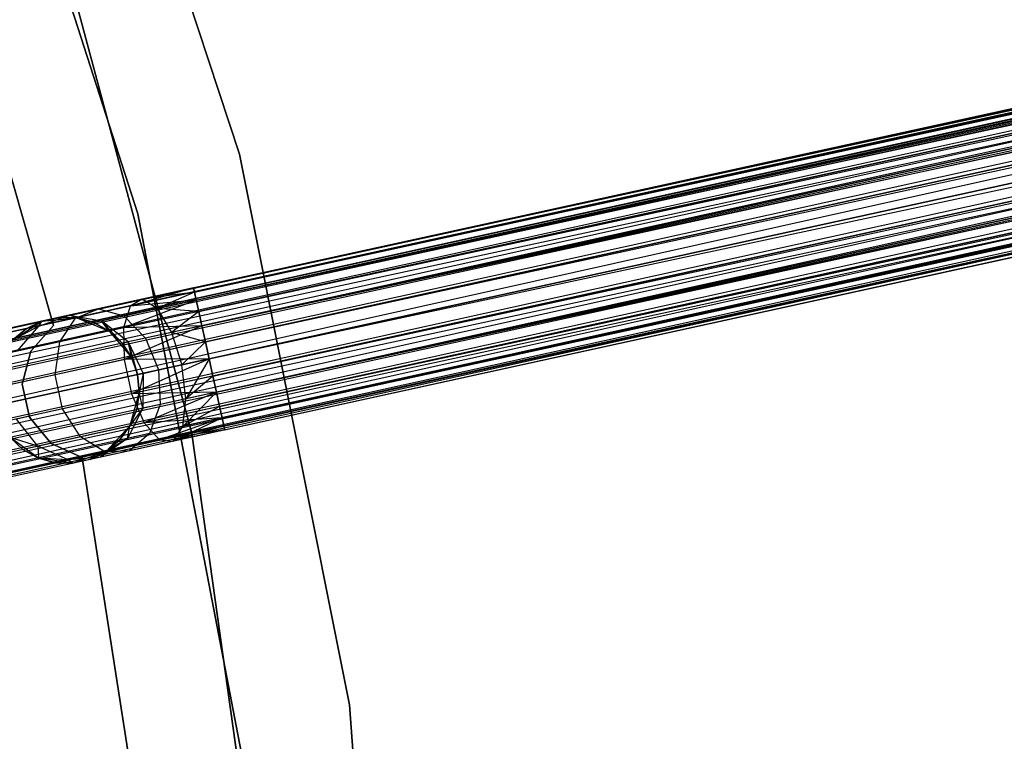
# Model space of a CAD drawing. Extents: x -189 to 189, y -189 to 189.
# Tile 281 of 338: x 58 to 72, y 8 to 18. Entities that reach past the tile are written whole.
import ezdxf

# ---------------------------------------------------------------- set-up
doc = ezdxf.new("R2010")
doc.units = 0
doc.header["$LTSCALE"] = 25.4
doc.layers.get('0').update_dxf_attribs({"linetype": 'CONTINUOUS'})

# ---------------------------------------------------------------- blocks, each defined once
blk = doc.blocks.new('NL2500012474_STL')
at = {"color": 0}
for p, q in [((355.683, 37.023, 177.379), (233.341, 10.229, 177.621)), ((355.683, 37.023, 177.379), (233.341, 10.229, 177.379)), ((355.683, 37.023, 177.379), (233.341, 10.229, 177.621)), ((355.683, 37.023, 177.379), (233.341, 10.229, 177.379)), ((233.353, 10.173, 177.145), (355.683, 37.023, 177.379)), ((233.353, 10.173, 177.145), (355.683, 37.023, 177.379)), ((233.377, 10.064, 176.932), (355.683, 37.023, 177.379)), ((233.377, 10.064, 176.932), (355.683, 37.023, 177.379)), ((355.696, 36.966, 177.855), (233.341, 10.229, 177.621)), ((355.696, 36.966, 177.855), (233.341, 10.229, 177.621)), ((355.696, 36.966, 177.855), (233.353, 10.173, 177.855)), ((355.696, 36.966, 177.855), (233.353, 10.173, 177.855)), ((355.696, 36.966, 177.855), (233.377, 10.064, 178.068)), ((355.696, 36.966, 177.855), (233.377, 10.064, 178.068)), ((233.377, 10.064, 176.932), (355.72, 36.857, 176.932)), ((233.377, 10.064, 176.932), (355.72, 36.857, 176.932)), ((233.412, 9.907, 176.751), (355.72, 36.857, 176.932)), ((233.412, 9.907, 176.751), (355.72, 36.857, 176.932)), ((233.454, 9.714, 176.615), (355.72, 36.857, 176.932)), ((233.454, 9.714, 176.615), (355.72, 36.857, 176.932)), ((355.754, 36.701, 178.249), (233.377, 10.064, 178.068)), ((355.754, 36.701, 178.249), (233.377, 10.064, 178.068)), ((355.754, 36.701, 178.249), (233.412, 9.907, 178.249)), ((355.754, 36.701, 178.249), (233.412, 9.907, 178.249)), ((355.796, 36.507, 176.615), (233.454, 9.714, 176.615)), ((355.796, 36.507, 176.615), (233.454, 9.714, 176.615)), ((233.502, 9.493, 176.529), (355.796, 36.507, 176.615)), ((233.502, 9.493, 176.529), (355.796, 36.507, 176.615)), ((233.553, 9.26, 176.5), (355.796, 36.507, 176.615)), ((233.553, 9.26, 176.5), (355.796, 36.507, 176.615)), ((355.844, 36.287, 178.471), (233.412, 9.907, 178.249)), ((355.844, 36.287, 178.471), (233.412, 9.907, 178.249)), ((355.844, 36.287, 178.471), (233.454, 9.714, 178.385)), ((355.844, 36.287, 178.471), (233.454, 9.714, 178.385)), ((355.844, 36.287, 178.471), (233.502, 9.493, 178.471)), ((355.844, 36.287, 178.471), (233.502, 9.493, 178.471)), ((355.896, 36.053, 178.5), (233.553, 9.26, 178.5)), ((355.896, 36.053, 178.5), (233.553, 9.26, 178.5)), ((233.553, 9.26, 176.5), (355.896, 36.053, 176.5)), ((233.553, 9.26, 176.5), (355.896, 36.053, 176.5)), ((233.605, 9.026, 176.529), (355.896, 36.053, 176.5)), ((233.605, 9.026, 176.529), (355.896, 36.053, 176.5)), ((233.653, 8.806, 176.615), (355.896, 36.053, 176.5)), ((233.653, 8.806, 176.615), (355.896, 36.053, 176.5)), ((355.947, 35.819, 178.471), (233.605, 9.026, 178.471)), ((355.947, 35.819, 178.471), (233.605, 9.026, 178.471)), ((355.995, 35.599, 176.615), (233.653, 8.806, 176.615)), ((355.995, 35.599, 176.615), (233.653, 8.806, 176.615)), ((355.995, 35.599, 176.615), (233.695, 8.612, 176.751)), ((355.995, 35.599, 176.615), (233.695, 8.612, 176.751)), ((355.995, 35.599, 176.615), (233.73, 8.456, 176.932)), ((355.995, 35.599, 176.615), (233.73, 8.456, 176.932)), ((356.037, 35.405, 178.249), (233.605, 9.026, 178.471)), ((356.037, 35.405, 178.249), (233.605, 9.026, 178.471)), ((356.037, 35.405, 178.249), (233.653, 8.806, 178.385)), ((356.037, 35.405, 178.249), (233.653, 8.806, 178.385)), ((356.037, 35.405, 178.249), (233.695, 8.612, 178.249)), ((356.037, 35.405, 178.249), (233.695, 8.612, 178.249)), ((252.097, 14.337, 27.379), (348.169, 35.377, 27.621)), ((252.097, 14.337, 27.379), (348.169, 35.377, 27.621)), ((252.097, 14.337, 27.621), (348.169, 35.377, 27.621)), ((252.097, 14.337, 27.621), (348.169, 35.377, 27.621)), ((252.109, 14.28, 27.145), (348.169, 35.377, 27.621)), ((252.109, 14.28, 27.145), (348.169, 35.377, 27.621)), ((356.072, 35.249, 176.932), (233.73, 8.456, 176.932)), ((356.072, 35.249, 176.932), (233.73, 8.456, 176.932)), ((356.072, 35.249, 176.932), (233.754, 8.346, 177.145)), ((356.072, 35.249, 176.932), (233.754, 8.346, 177.145)), ((356.072, 35.249, 176.932), (233.766, 8.29, 177.379)), ((356.072, 35.249, 176.932), (233.766, 8.29, 177.379)), ((252.109, 14.28, 27.145), (348.182, 35.321, 27.145)), ((252.109, 14.28, 27.145), (348.182, 35.321, 27.145)), ((252.133, 14.171, 26.932), (348.182, 35.321, 27.145)), ((252.133, 14.171, 26.932), (348.182, 35.321, 27.145)), ((356.096, 35.14, 177.855), (233.695, 8.612, 178.249)), ((356.096, 35.14, 177.855), (233.695, 8.612, 178.249)), ((356.096, 35.14, 177.855), (233.73, 8.456, 178.068)), ((356.096, 35.14, 177.855), (233.73, 8.456, 178.068)), ((356.096, 35.14, 177.855), (233.754, 8.346, 177.855)), ((356.096, 35.14, 177.855), (233.754, 8.346, 177.855)), ((252.097, 14.337, 27.621), (348.206, 35.211, 28.068)), ((252.097, 14.337, 27.621), (348.206, 35.211, 28.068)), ((252.109, 14.28, 27.855), (348.206, 35.211, 28.068)), ((252.109, 14.28, 27.855), (348.206, 35.211, 28.068)), ((252.133, 14.171, 28.068), (348.206, 35.211, 28.068)), ((252.133, 14.171, 28.068), (348.206, 35.211, 28.068)), ((356.108, 35.083, 177.379), (233.754, 8.346, 177.855)), ((356.108, 35.083, 177.379), (233.754, 8.346, 177.855)), ((356.108, 35.083, 177.379), (233.766, 8.29, 177.379)), ((356.108, 35.083, 177.379), (233.766, 8.29, 177.621)), ((356.108, 35.083, 177.379), (233.766, 8.29, 177.379)), ((356.108, 35.083, 177.379), (233.766, 8.29, 177.621)), ((252.133, 14.171, 26.932), (348.24, 35.055, 26.751)), ((252.133, 14.171, 26.932), (348.24, 35.055, 26.751)), ((252.167, 14.015, 26.751), (348.24, 35.055, 26.751)), ((252.167, 14.015, 26.751), (348.24, 35.055, 26.751)), ((252.21, 13.821, 26.615), (348.24, 35.055, 26.751)), ((252.21, 13.821, 26.615), (348.24, 35.055, 26.751)), ((252.133, 14.171, 28.068), (348.282, 34.861, 28.385)), ((252.133, 14.171, 28.068), (348.282, 34.861, 28.385)), ((252.167, 14.015, 28.249), (348.282, 34.861, 28.385)), ((252.167, 14.015, 28.249), (348.282, 34.861, 28.385)), ((252.21, 13.821, 28.385), (348.282, 34.861, 28.385)), ((252.21, 13.821, 28.385), (348.282, 34.861, 28.385)), ((252.21, 13.821, 26.615), (348.331, 34.641, 26.529)), ((252.21, 13.821, 26.615), (348.331, 34.641, 26.529)), ((252.258, 13.601, 26.529), (348.331, 34.641, 26.529)), ((252.258, 13.601, 26.529), (348.331, 34.641, 26.529)), ((252.21, 13.821, 28.385), (348.382, 34.407, 28.5)), ((252.21, 13.821, 28.385), (348.382, 34.407, 28.5)), ((252.258, 13.601, 28.471), (348.382, 34.407, 28.5)), ((252.258, 13.601, 28.471), (348.382, 34.407, 28.5)), ((348.382, 34.407, 28.5), (252.309, 13.367, 28.5)), ((252.309, 13.367, 26.5), (348.382, 34.407, 26.5)), ((252.309, 13.367, 26.5), (348.382, 34.407, 26.5)), ((348.382, 34.407, 28.5), (252.309, 13.367, 28.5)), ((252.36, 13.133, 26.529), (348.433, 34.174, 26.529)), ((252.36, 13.133, 26.529), (348.433, 34.174, 26.529)), ((252.408, 12.913, 26.615), (348.433, 34.174, 26.529)), ((252.408, 12.913, 26.615), (348.433, 34.174, 26.529)), ((252.309, 13.367, 28.5), (348.481, 33.953, 28.385)), ((252.309, 13.367, 28.5), (348.481, 33.953, 28.385)), ((252.36, 13.133, 28.471), (348.481, 33.953, 28.385)), ((252.36, 13.133, 28.471), (348.481, 33.953, 28.385)), ((252.408, 12.913, 28.385), (348.481, 33.953, 28.385)), ((252.408, 12.913, 28.385), (348.481, 33.953, 28.385)), ((252.408, 12.913, 26.615), (348.524, 33.76, 26.751)), ((252.408, 12.913, 26.615), (348.524, 33.76, 26.751)), ((252.451, 12.719, 26.751), (348.524, 33.76, 26.751)), ((252.451, 12.719, 26.751), (348.524, 33.76, 26.751)), ((252.485, 12.563, 26.932), (348.524, 33.76, 26.751)), ((252.485, 12.563, 26.932), (348.524, 33.76, 26.751)), ((252.408, 12.913, 28.385), (348.558, 33.603, 28.068)), ((252.408, 12.913, 28.385), (348.558, 33.603, 28.068)), ((252.451, 12.719, 28.249), (348.558, 33.603, 28.068)), ((252.451, 12.719, 28.249), (348.558, 33.603, 28.068)), ((252.485, 12.563, 28.068), (348.558, 33.603, 28.068)), ((252.485, 12.563, 28.068), (348.558, 33.603, 28.068)), ((252.485, 12.563, 26.932), (348.582, 33.494, 27.145)), ((252.485, 12.563, 26.932), (348.582, 33.494, 27.145)), ((252.509, 12.454, 27.145), (348.582, 33.494, 27.145)), ((252.509, 12.454, 27.145), (348.582, 33.494, 27.145)), ((252.521, 12.397, 27.621), (348.582, 33.494, 27.145)), ((252.521, 12.397, 27.621), (348.582, 33.494, 27.145)), ((252.521, 12.397, 27.379), (348.582, 33.494, 27.145)), ((252.521, 12.397, 27.379), (348.582, 33.494, 27.145)), ((252.485, 12.563, 28.068), (348.594, 33.438, 27.621)), ((252.485, 12.563, 28.068), (348.594, 33.438, 27.621)), ((252.509, 12.454, 27.855), (348.594, 33.438, 27.621)), ((252.509, 12.454, 27.855), (348.594, 33.438, 27.621)), ((252.521, 12.397, 27.621), (348.594, 33.438, 27.621)), ((252.521, 12.397, 27.621), (348.594, 33.438, 27.621)), ((252.724, 16.162, 26.5), (250.328, 23.446, 26.5)), ((250.328, 23.446, 17), (252.724, 16.162, 17)), ((252.724, 16.162, 26.5), (250.328, 23.446, 26.5)), ((250.328, 23.446, 17), (252.724, 16.162, 17)), ((249.046, 22.47, 20), (251.334, 15.347, 20)), ((251.334, 15.347, 19), (249.046, 22.47, 19)), ((249.046, 22.47, 20), (251.334, 15.347, 20)), ((251.334, 15.347, 19), (249.046, 22.47, 19)), ((250.095, 19.72, 26.5), (252.074, 12.347, 26.5)), ((252.074, 12.347, 17), (250.095, 19.72, 17)), ((252.074, 12.347, 17), (250.095, 19.72, 17)), ((250.095, 19.72, 26.5), (252.074, 12.347, 26.5)), ((248.647, 19.214, 22), (250.181, 13.823, 22)), ((250.181, 13.823, 20), (248.647, 19.214, 20)), ((250.181, 13.823, 20), (248.647, 19.214, 20)), ((248.647, 19.214, 22), (250.181, 13.823, 22)), ((254.225, 8.642, 26.5), (252.724, 16.162, 26.5)), ((252.724, 16.162, 17), (254.225, 8.642, 17)), ((252.724, 16.162, 26.5), (252.724, 16.162, 17)), ((254.225, 8.642, 26.5), (252.724, 16.162, 26.5)), ((252.724, 16.162, 17), (254.225, 8.642, 17)), ((252.724, 16.162, 26.5), (252.724, 16.162, 17)), ((251.334, 15.347, 20), (251.334, 15.347, 19)), ((251.334, 15.347, 20), (252.747, 8.001, 20)), ((252.747, 8.001, 19), (251.334, 15.347, 19)), ((251.334, 15.347, 20), (251.334, 15.347, 19)), ((251.334, 15.347, 20), (252.747, 8.001, 20)), ((252.747, 8.001, 19), (251.334, 15.347, 19)), ((252.097, 14.337, 27.621), (251.229, 14.088, 27.675)), ((252.097, 14.337, 27.621), (251.229, 14.088, 27.675)), ((252.109, 14.28, 27.855), (251.229, 14.088, 27.675)), ((252.109, 14.28, 27.855), (251.229, 14.088, 27.675)), ((252.097, 14.337, 27.379), (251.394, 14.183, 27.236)), ((252.097, 14.337, 27.621), (251.394, 14.183, 27.236)), ((252.097, 14.337, 27.621), (251.394, 14.183, 27.236)), ((252.097, 14.337, 27.379), (251.394, 14.183, 27.236)), ((252.109, 14.28, 27.145), (251.394, 14.183, 27.236)), ((252.109, 14.28, 27.145), (251.394, 14.183, 27.236)), ((252.109, 14.28, 27.145), (251.598, 14.054, 26.823)), ((252.109, 14.28, 27.145), (251.598, 14.054, 26.823)), ((252.109, 14.28, 27.145), (252.097, 14.337, 27.379)), ((252.097, 14.337, 27.621), (252.109, 14.28, 27.855)), ((252.097, 14.337, 27.621), (252.109, 14.28, 27.855)), ((252.109, 14.28, 27.145), (252.097, 14.337, 27.379)), ((252.133, 14.171, 26.932), (252.109, 14.28, 27.145)), ((252.109, 14.28, 27.855), (252.133, 14.171, 28.068)), ((252.109, 14.28, 27.855), (252.133, 14.171, 28.068)), ((252.133, 14.171, 26.932), (252.109, 14.28, 27.145)), ((251.394, 14.183, 27.236), (250.798, 14.053, 26.829)), ((251.394, 14.183, 27.236), (250.798, 14.053, 26.829)), ((252.133, 14.171, 28.068), (251.14, 13.79, 28.039)), ((252.133, 14.171, 28.068), (251.14, 13.79, 28.039)), ((251.394, 14.183, 27.236), (251.229, 14.088, 27.675)), ((251.394, 14.183, 27.236), (251.229, 14.088, 27.675)), ((252.133, 14.171, 28.068), (251.229, 14.088, 27.675)), ((252.133, 14.171, 28.068), (251.229, 14.088, 27.675)), ((251.598, 14.054, 26.823), (251.394, 14.183, 27.236)), ((251.598, 14.054, 26.823), (251.394, 14.183, 27.236)), ((252.133, 14.171, 26.932), (251.598, 14.054, 26.823)), ((252.133, 14.171, 26.932), (251.598, 14.054, 26.823)), ((252.167, 14.015, 26.751), (252.133, 14.171, 26.932)), ((252.133, 14.171, 28.068), (252.167, 14.015, 28.249)), ((252.133, 14.171, 28.068), (252.167, 14.015, 28.249)), ((252.167, 14.015, 26.751), (252.133, 14.171, 26.932)), ((250.798, 14.053, 26.829), (250.4, 13.965, 26.219)), ((250.798, 14.053, 26.829), (250.4, 13.965, 26.219)), ((251.229, 14.088, 27.675), (250.483, 13.924, 27.165)), ((251.229, 14.088, 27.675), (250.483, 13.924, 27.165)), ((250.483, 13.924, 27.165), (250.798, 14.053, 26.829)), ((250.483, 13.924, 27.165), (250.798, 14.053, 26.829)), ((250.798, 14.053, 26.829), (251.144, 13.954, 26.513)), ((250.798, 14.053, 26.829), (251.144, 13.954, 26.513)), ((251.229, 14.088, 27.675), (251.14, 13.79, 28.039)), ((251.229, 14.088, 27.675), (251.14, 13.79, 28.039)), ((252.167, 14.015, 28.249), (251.14, 13.79, 28.039)), ((252.167, 14.015, 28.249), (251.14, 13.79, 28.039)), ((251.598, 14.054, 26.823), (251.144, 13.954, 26.513)), ((251.598, 14.054, 26.823), (251.144, 13.954, 26.513)), ((251.598, 14.054, 26.823), (251.793, 13.73, 26.53)), ((252.167, 14.015, 26.751), (251.598, 14.054, 26.823)), ((252.167, 14.015, 26.751), (251.598, 14.054, 26.823)), ((251.598, 14.054, 26.823), (251.793, 13.73, 26.53)), ((252.167, 14.015, 26.751), (251.793, 13.73, 26.53)), ((252.167, 14.015, 26.751), (251.793, 13.73, 26.53)), ((252.21, 13.821, 26.615), (252.167, 14.015, 26.751)), ((252.167, 14.015, 28.249), (252.21, 13.821, 28.385)), ((252.167, 14.015, 28.249), (252.21, 13.821, 28.385)), ((252.21, 13.821, 26.615), (252.167, 14.015, 26.751)), ((249.624, 13.622, 20), (250.025, 13.883, 20)), ((249.624, 13.622, 20), (250.025, 13.883, 20)), ((250.025, 13.883, 25.5), (249.809, 13.777, 25.5)), ((249.809, 13.777, 25.5), (250.025, 13.883, 20)), ((249.809, 13.777, 25.5), (250.025, 13.883, 20)), ((250.025, 13.883, 25.5), (249.809, 13.777, 25.5)), ((249.984, 13.815, 26.401), (250.4, 13.965, 26.219)), ((249.984, 13.815, 26.401), (250.4, 13.965, 26.219)), ((250.483, 13.924, 27.165), (249.984, 13.815, 26.401)), ((250.483, 13.924, 27.165), (249.984, 13.815, 26.401)), ((249.984, 13.815, 26.401), (250.025, 13.883, 25.5)), ((249.984, 13.815, 26.401), (250.025, 13.883, 25.5)), ((250.4, 13.965, 26.219), (250.025, 13.883, 25.5)), ((250.4, 13.965, 26.219), (250.025, 13.883, 25.5)), ((250.025, 13.883, 20), (250.261, 13.935, 25.5)), ((250.025, 13.883, 20), (250.261, 13.935, 25.5)), ((250.025, 13.883, 20), (250.502, 13.928, 20)), ((250.025, 13.883, 20), (250.502, 13.928, 20)), ((250.025, 13.883, 25.5), (250.025, 13.883, 20)), ((250.025, 13.883, 25.5), (250.025, 13.883, 20)), ((250.4, 13.965, 26.219), (250.261, 13.935, 25.5)), ((250.4, 13.965, 26.219), (250.261, 13.935, 25.5)), ((250.502, 13.928, 25.5), (250.261, 13.935, 25.5)), ((250.261, 13.935, 25.5), (250.502, 13.928, 20)), ((250.261, 13.935, 25.5), (250.502, 13.928, 20)), ((250.502, 13.928, 25.5), (250.261, 13.935, 25.5)), ((250.269, 13.599, 27.443), (250.483, 13.924, 27.165)), ((250.269, 13.599, 27.443), (250.483, 13.924, 27.165)), ((250.734, 13.865, 25.5), (250.4, 13.965, 26.219)), ((250.4, 13.965, 26.219), (250.841, 13.888, 26.048)), ((250.734, 13.865, 25.5), (250.4, 13.965, 26.219)), ((250.502, 13.928, 25.5), (250.4, 13.965, 26.219)), ((250.502, 13.928, 25.5), (250.4, 13.965, 26.219)), ((250.4, 13.965, 26.219), (250.841, 13.888, 26.048)), ((250.502, 13.928, 20), (250.945, 13.747, 20)), ((250.734, 13.865, 25.5), (250.502, 13.928, 25.5)), ((250.502, 13.928, 20), (250.734, 13.865, 25.5)), ((250.502, 13.928, 20), (250.945, 13.747, 20)), ((250.502, 13.928, 25.5), (250.502, 13.928, 20)), ((250.502, 13.928, 25.5), (250.502, 13.928, 20)), ((250.734, 13.865, 25.5), (250.502, 13.928, 25.5)), ((250.502, 13.928, 20), (250.734, 13.865, 25.5)), ((250.841, 13.888, 26.048), (250.734, 13.865, 25.5)), ((250.841, 13.888, 26.048), (250.734, 13.865, 25.5)), ((250.945, 13.747, 25.5), (250.734, 13.865, 25.5)), ((250.734, 13.865, 25.5), (250.945, 13.747, 20)), ((250.734, 13.865, 25.5), (250.945, 13.747, 20)), ((250.945, 13.747, 25.5), (250.734, 13.865, 25.5)), ((251.144, 13.954, 26.513), (250.841, 13.888, 26.048)), ((251.144, 13.954, 26.513), (250.841, 13.888, 26.048)), ((251.204, 13.601, 25.927), (250.841, 13.888, 26.048)), ((251.121, 13.583, 25.5), (250.841, 13.888, 26.048)), ((251.204, 13.601, 25.927), (250.841, 13.888, 26.048)), ((251.121, 13.583, 25.5), (250.841, 13.888, 26.048)), ((250.945, 13.747, 25.5), (250.841, 13.888, 26.048)), ((250.945, 13.747, 25.5), (250.841, 13.888, 26.048)), ((251.144, 13.954, 26.513), (251.44, 13.652, 26.288)), ((251.144, 13.954, 26.513), (251.44, 13.652, 26.288)), ((249.984, 13.815, 26.401), (249.624, 13.622, 25.5)), ((249.984, 13.815, 26.401), (249.624, 13.622, 25.5)), ((249.809, 13.777, 25.5), (249.624, 13.622, 25.5)), ((249.624, 13.622, 20), (249.809, 13.777, 25.5)), ((249.809, 13.777, 25.5), (249.624, 13.622, 25.5)), ((249.624, 13.622, 20), (249.809, 13.777, 25.5)), ((249.687, 13.472, 26.552), (249.984, 13.815, 26.401)), ((249.687, 13.472, 26.552), (249.984, 13.815, 26.401)), ((249.984, 13.815, 26.401), (249.809, 13.777, 25.5)), ((249.984, 13.815, 26.401), (249.809, 13.777, 25.5)), ((250.181, 13.823, 22), (249.873, 13.474, 22)), ((249.873, 13.474, 20), (250.181, 13.823, 20)), ((249.873, 13.474, 20), (250.181, 13.823, 20)), ((250.181, 13.823, 22), (249.873, 13.474, 22)), ((250.181, 13.823, 22), (250.181, 13.823, 20)), ((250.181, 13.823, 22), (250.181, 13.823, 20)), ((251.14, 13.79, 28.039), (250.269, 13.599, 27.443)), ((251.14, 13.79, 28.039), (250.269, 13.599, 27.443)), ((250.945, 13.747, 20), (251.253, 13.381, 20)), ((251.121, 13.583, 25.5), (250.945, 13.747, 25.5)), ((250.945, 13.747, 20), (251.121, 13.583, 25.5)), ((250.945, 13.747, 20), (251.253, 13.381, 20)), ((250.945, 13.747, 25.5), (250.945, 13.747, 20)), ((250.945, 13.747, 25.5), (250.945, 13.747, 20)), ((251.121, 13.583, 25.5), (250.945, 13.747, 25.5)), ((250.945, 13.747, 20), (251.121, 13.583, 25.5)), ((252.21, 13.821, 28.385), (251.14, 13.79, 28.039)), ((252.21, 13.821, 28.385), (251.14, 13.79, 28.039)), ((251.14, 13.79, 28.039), (251.147, 13.358, 28.245)), ((251.14, 13.79, 28.039), (251.147, 13.358, 28.245)), ((252.21, 13.821, 28.385), (251.147, 13.358, 28.245)), ((252.21, 13.821, 28.385), (251.147, 13.358, 28.245)), ((251.793, 13.73, 26.53), (251.44, 13.652, 26.288)), ((251.793, 13.73, 26.53), (251.44, 13.652, 26.288)), ((252.21, 13.821, 26.615), (251.793, 13.73, 26.53)), ((252.21, 13.821, 26.615), (251.793, 13.73, 26.53)), ((252.258, 13.601, 26.529), (251.793, 13.73, 26.53)), ((251.793, 13.73, 26.53), (251.935, 13.285, 26.424)), ((251.793, 13.73, 26.53), (251.935, 13.285, 26.424)), ((252.258, 13.601, 26.529), (251.793, 13.73, 26.53)), ((252.258, 13.601, 26.529), (252.21, 13.821, 26.615)), ((252.21, 13.821, 28.385), (252.258, 13.601, 28.471)), ((252.21, 13.821, 28.385), (252.258, 13.601, 28.471)), ((252.258, 13.601, 26.529), (252.21, 13.821, 26.615)), ((250.269, 13.599, 27.443), (249.687, 13.472, 26.552)), ((250.269, 13.599, 27.443), (249.687, 13.472, 26.552)), ((250.206, 13.151, 27.601), (250.269, 13.599, 27.443)), ((250.206, 13.151, 27.601), (250.269, 13.599, 27.443)), ((251.121, 13.583, 25.5), (251.204, 13.601, 25.927)), ((251.121, 13.583, 25.5), (251.204, 13.601, 25.927)), ((252.258, 13.601, 28.471), (251.147, 13.358, 28.245)), ((252.258, 13.601, 28.471), (251.147, 13.358, 28.245)), ((251.44, 13.652, 26.288), (251.204, 13.601, 25.927)), ((251.44, 13.652, 26.288), (251.204, 13.601, 25.927)), ((251.253, 13.381, 25.5), (251.204, 13.601, 25.927)), ((251.204, 13.601, 25.927), (251.332, 13.153, 25.5)), ((251.253, 13.381, 25.5), (251.204, 13.601, 25.927)), ((251.204, 13.601, 25.927), (251.332, 13.153, 25.5)), ((251.204, 13.601, 25.927), (251.406, 13.169, 25.883)), ((251.204, 13.601, 25.927), (251.406, 13.169, 25.883)), ((251.44, 13.652, 26.288), (251.618, 13.216, 26.207)), ((251.44, 13.652, 26.288), (251.618, 13.216, 26.207)), ((252.258, 13.601, 26.529), (251.935, 13.285, 26.424)), ((252.258, 13.601, 26.529), (251.935, 13.285, 26.424)), ((252.309, 13.367, 26.5), (252.258, 13.601, 26.529)), ((252.258, 13.601, 28.471), (252.309, 13.367, 28.5)), ((252.258, 13.601, 28.471), (252.309, 13.367, 28.5)), ((252.309, 13.367, 26.5), (252.258, 13.601, 26.529)), ((249.873, 13.474, 22), (249.756, 13.024, 22)), ((249.756, 13.024, 20), (249.873, 13.474, 20)), ((249.756, 13.024, 20), (249.873, 13.474, 20)), ((249.873, 13.474, 22), (249.756, 13.024, 22)), ((249.873, 13.474, 22), (249.873, 13.474, 20)), ((249.873, 13.474, 22), (249.873, 13.474, 20)), ((251.253, 13.381, 25.5), (251.121, 13.583, 25.5)), ((251.121, 13.583, 25.5), (251.253, 13.381, 20)), ((251.121, 13.583, 25.5), (251.253, 13.381, 20)), ((251.253, 13.381, 25.5), (251.121, 13.583, 25.5)), ((251.147, 13.358, 28.245), (250.206, 13.151, 27.601)), ((251.147, 13.358, 28.245), (250.206, 13.151, 27.601)), ((252.309, 13.367, 28.5), (251.147, 13.358, 28.245)), ((252.309, 13.367, 28.5), (251.147, 13.358, 28.245)), ((251.147, 13.358, 28.245), (251.25, 12.89, 28.245)), ((251.147, 13.358, 28.245), (251.25, 12.89, 28.245)), ((252.309, 13.367, 28.5), (251.25, 12.89, 28.245)), ((252.309, 13.367, 28.5), (251.25, 12.89, 28.245)), ((251.253, 13.381, 20), (251.332, 13.153, 20)), ((251.332, 13.153, 25.5), (251.253, 13.381, 25.5)), ((251.253, 13.381, 25.5), (251.253, 13.381, 20)), ((251.253, 13.381, 25.5), (251.253, 13.381, 20)), ((251.332, 13.153, 25.5), (251.253, 13.381, 25.5)), ((251.253, 13.381, 20), (251.332, 13.153, 20)), ((251.935, 13.285, 26.424), (252.309, 13.367, 26.5)), ((251.935, 13.285, 26.424), (252.309, 13.367, 26.5)), ((252.309, 13.367, 26.5), (251.992, 12.822, 26.53)), ((252.309, 13.367, 26.5), (251.992, 12.822, 26.53)), ((252.309, 13.367, 28.5), (252.36, 13.133, 28.471)), ((252.36, 13.133, 26.529), (252.309, 13.367, 26.5)), ((252.36, 13.133, 26.529), (252.309, 13.367, 26.5)), ((252.309, 13.367, 28.5), (252.36, 13.133, 28.471)), ((251.406, 13.169, 25.883), (251.618, 13.216, 26.207)), ((251.406, 13.169, 25.883), (251.618, 13.216, 26.207)), ((251.618, 13.216, 26.207), (251.935, 13.285, 26.424)), ((251.618, 13.216, 26.207), (251.935, 13.285, 26.424)), ((251.618, 13.216, 26.207), (251.639, 12.745, 26.288)), ((251.618, 13.216, 26.207), (251.639, 12.745, 26.288)), ((251.992, 12.822, 26.53), (251.935, 13.285, 26.424)), ((251.992, 12.822, 26.53), (251.935, 13.285, 26.424)), ((250.206, 13.151, 27.601), (249.577, 13.014, 26.637)), ((250.206, 13.151, 27.601), (249.577, 13.014, 26.637)), ((250.308, 12.684, 27.601), (250.206, 13.151, 27.601)), ((250.308, 12.684, 27.601), (250.206, 13.151, 27.601)), ((252.36, 13.133, 28.471), (251.25, 12.89, 28.245)), ((252.36, 13.133, 28.471), (251.25, 12.89, 28.245)), ((251.332, 13.153, 25.5), (251.406, 13.169, 25.883)), ((251.332, 13.153, 25.5), (251.406, 13.169, 25.883)), ((251.332, 13.153, 20), (251.355, 12.913, 20)), ((251.355, 12.913, 25.5), (251.332, 13.153, 25.5)), ((251.332, 13.153, 25.5), (251.332, 13.153, 20)), ((251.332, 13.153, 25.5), (251.332, 13.153, 20)), ((251.355, 12.913, 25.5), (251.332, 13.153, 25.5)), ((251.332, 13.153, 20), (251.355, 12.913, 20)), ((251.406, 13.169, 25.883), (251.355, 12.913, 25.5)), ((251.406, 13.169, 25.883), (251.355, 12.913, 25.5)), ((251.406, 13.169, 25.883), (251.403, 12.693, 25.927)), ((251.406, 13.169, 25.883), (251.403, 12.693, 25.927)), ((252.36, 13.133, 26.529), (251.992, 12.822, 26.53)), ((252.36, 13.133, 26.529), (251.992, 12.822, 26.53)), ((252.36, 13.133, 28.471), (252.408, 12.913, 28.385)), ((252.408, 12.913, 26.615), (252.36, 13.133, 26.529)), ((252.408, 12.913, 26.615), (252.36, 13.133, 26.529)), ((252.36, 13.133, 28.471), (252.408, 12.913, 28.385)), ((249.756, 13.024, 22), (249.756, 13.024, 20)), ((249.756, 13.024, 22), (249.756, 13.024, 20)), ((249.756, 13.024, 22), (249.856, 12.57, 22)), ((249.856, 12.57, 20), (249.756, 13.024, 20)), ((249.856, 12.57, 20), (249.756, 13.024, 20)), ((249.756, 13.024, 22), (249.856, 12.57, 22)), ((251.355, 12.913, 20), (251.228, 12.452, 20)), ((251.355, 12.913, 20), (251.228, 12.452, 20)), ((252.408, 12.913, 28.385), (251.25, 12.89, 28.245)), ((252.408, 12.913, 28.385), (251.25, 12.89, 28.245)), ((251.32, 12.675, 25.5), (251.355, 12.913, 25.5)), ((251.355, 12.913, 20), (251.32, 12.675, 25.5)), ((251.32, 12.675, 25.5), (251.355, 12.913, 25.5)), ((251.355, 12.913, 20), (251.32, 12.675, 25.5)), ((251.403, 12.693, 25.927), (251.355, 12.913, 25.5)), ((251.403, 12.693, 25.927), (251.355, 12.913, 25.5)), ((251.355, 12.913, 25.5), (251.355, 12.913, 20)), ((251.355, 12.913, 25.5), (251.355, 12.913, 20)), ((252.408, 12.913, 28.385), (251.423, 12.494, 28.039)), ((252.408, 12.913, 28.385), (251.423, 12.494, 28.039)), ((252.408, 12.913, 26.615), (251.95, 12.446, 26.823)), ((252.408, 12.913, 26.615), (251.95, 12.446, 26.823)), ((252.408, 12.913, 26.615), (251.992, 12.822, 26.53)), ((252.408, 12.913, 26.615), (251.992, 12.822, 26.53)), ((252.408, 12.913, 28.385), (252.451, 12.719, 28.249)), ((252.451, 12.719, 26.751), (252.408, 12.913, 26.615)), ((252.451, 12.719, 26.751), (252.408, 12.913, 26.615)), ((252.408, 12.913, 28.385), (252.451, 12.719, 28.249)), ((251.25, 12.89, 28.245), (250.308, 12.684, 27.601)), ((251.25, 12.89, 28.245), (250.308, 12.684, 27.601)), ((251.25, 12.89, 28.245), (251.423, 12.494, 28.039)), ((251.25, 12.89, 28.245), (251.423, 12.494, 28.039)), ((251.992, 12.822, 26.53), (251.639, 12.745, 26.288)), ((251.992, 12.822, 26.53), (251.639, 12.745, 26.288)), ((251.95, 12.446, 26.823), (251.992, 12.822, 26.53)), ((251.95, 12.446, 26.823), (251.992, 12.822, 26.53)), ((250.308, 12.684, 27.601), (249.679, 12.546, 26.637)), ((250.308, 12.684, 27.601), (249.679, 12.546, 26.637)), ((250.552, 12.304, 27.443), (250.308, 12.684, 27.601)), ((250.552, 12.304, 27.443), (250.308, 12.684, 27.601)), ((251.403, 12.693, 25.927), (251.193, 12.28, 26.048)), ((251.403, 12.693, 25.927), (251.193, 12.28, 26.048)), ((251.403, 12.693, 25.927), (251.228, 12.452, 25.5)), ((251.403, 12.693, 25.927), (251.228, 12.452, 25.5)), ((251.228, 12.452, 25.5), (251.32, 12.675, 25.5)), ((251.32, 12.675, 25.5), (251.228, 12.452, 20)), ((251.32, 12.675, 25.5), (251.228, 12.452, 20)), ((251.228, 12.452, 25.5), (251.32, 12.675, 25.5)), ((251.403, 12.693, 25.927), (251.32, 12.675, 25.5)), ((251.403, 12.693, 25.927), (251.32, 12.675, 25.5)), ((251.639, 12.745, 26.288), (251.403, 12.693, 25.927)), ((251.639, 12.745, 26.288), (251.403, 12.693, 25.927)), ((252.451, 12.719, 28.249), (251.423, 12.494, 28.039)), ((252.451, 12.719, 28.249), (251.423, 12.494, 28.039)), ((251.639, 12.745, 26.288), (251.496, 12.347, 26.513)), ((251.639, 12.745, 26.288), (251.496, 12.347, 26.513)), ((252.451, 12.719, 26.751), (251.95, 12.446, 26.823)), ((252.451, 12.719, 26.751), (251.95, 12.446, 26.823)), ((252.451, 12.719, 28.249), (252.485, 12.563, 28.068)), ((252.485, 12.563, 26.932), (252.451, 12.719, 26.751)), ((252.485, 12.563, 26.932), (252.451, 12.719, 26.751)), ((252.451, 12.719, 28.249), (252.485, 12.563, 28.068)), ((249.97, 12.176, 26.552), (249.679, 12.546, 26.637)), ((249.97, 12.176, 26.552), (249.679, 12.546, 26.637)), ((249.856, 12.57, 22), (249.856, 12.57, 20)), ((249.856, 12.57, 22), (249.856, 12.57, 20)), ((249.856, 12.57, 22), (250.15, 12.21, 22)), ((250.15, 12.21, 20), (249.856, 12.57, 20)), ((250.15, 12.21, 20), (249.856, 12.57, 20)), ((249.856, 12.57, 22), (250.15, 12.21, 22)), ((252.485, 12.563, 28.068), (251.423, 12.494, 28.039)), ((252.485, 12.563, 28.068), (251.423, 12.494, 28.039)), ((252.485, 12.563, 28.068), (251.629, 12.261, 27.675)), ((252.485, 12.563, 28.068), (251.629, 12.261, 27.675)), ((252.485, 12.563, 26.932), (251.819, 12.244, 27.236)), ((252.485, 12.563, 26.932), (251.819, 12.244, 27.236)), ((252.485, 12.563, 26.932), (251.95, 12.446, 26.823)), ((252.485, 12.563, 26.932), (251.95, 12.446, 26.823)), ((252.485, 12.563, 28.068), (252.509, 12.454, 27.855)), ((252.509, 12.454, 27.145), (252.485, 12.563, 26.932)), ((252.509, 12.454, 27.145), (252.485, 12.563, 26.932)), ((252.485, 12.563, 28.068), (252.509, 12.454, 27.855)), ((251.423, 12.494, 28.039), (250.552, 12.304, 27.443)), ((251.423, 12.494, 28.039), (250.552, 12.304, 27.443)), ((251.228, 12.452, 20), (250.902, 12.102, 20)), ((251.228, 12.452, 20), (250.902, 12.102, 20)), ((251.086, 12.257, 25.5), (251.228, 12.452, 25.5)), ((251.228, 12.452, 20), (251.086, 12.257, 25.5)), ((251.086, 12.257, 25.5), (251.228, 12.452, 25.5)), ((251.228, 12.452, 20), (251.086, 12.257, 25.5)), ((251.193, 12.28, 26.048), (251.228, 12.452, 25.5)), ((251.193, 12.28, 26.048), (251.228, 12.452, 25.5)), ((251.228, 12.452, 25.5), (251.228, 12.452, 20)), ((251.228, 12.452, 25.5), (251.228, 12.452, 20)), ((251.423, 12.494, 28.039), (251.629, 12.261, 27.675)), ((251.423, 12.494, 28.039), (251.629, 12.261, 27.675)), ((251.95, 12.446, 26.823), (251.496, 12.347, 26.513)), ((251.95, 12.446, 26.823), (251.496, 12.347, 26.513)), ((252.509, 12.454, 27.855), (251.629, 12.261, 27.675)), ((252.509, 12.454, 27.855), (251.629, 12.261, 27.675)), ((252.521, 12.397, 27.621), (251.629, 12.261, 27.675)), ((252.521, 12.397, 27.621), (251.629, 12.261, 27.675)), ((252.509, 12.454, 27.145), (251.819, 12.244, 27.236)), ((252.509, 12.454, 27.145), (251.819, 12.244, 27.236)), ((251.819, 12.244, 27.236), (251.95, 12.446, 26.823)), ((251.819, 12.244, 27.236), (251.95, 12.446, 26.823)), ((252.521, 12.397, 27.621), (251.819, 12.244, 27.236)), ((252.521, 12.397, 27.379), (251.819, 12.244, 27.236)), ((252.521, 12.397, 27.379), (251.819, 12.244, 27.236)), ((252.521, 12.397, 27.621), (251.819, 12.244, 27.236)), ((252.509, 12.454, 27.855), (252.521, 12.397, 27.621)), ((252.521, 12.397, 27.379), (252.509, 12.454, 27.145)), ((252.521, 12.397, 27.379), (252.509, 12.454, 27.145)), ((252.509, 12.454, 27.855), (252.521, 12.397, 27.621)), ((249.976, 12.014, 20), (249.59, 12.296, 20)), ((249.97, 12.176, 26.552), (249.59, 12.296, 25.5)), ((249.59, 12.296, 25.5), (249.766, 12.131, 25.5)), ((249.97, 12.176, 26.552), (249.59, 12.296, 25.5)), ((249.766, 12.131, 25.5), (249.59, 12.296, 20)), ((249.976, 12.014, 20), (249.59, 12.296, 20)), ((249.766, 12.131, 25.5), (249.59, 12.296, 20)), ((249.59, 12.296, 25.5), (249.766, 12.131, 25.5)), ((250.552, 12.304, 27.443), (249.97, 12.176, 26.552)), ((250.552, 12.304, 27.443), (249.97, 12.176, 26.552)), ((250.883, 12.098, 27.165), (250.552, 12.304, 27.443)), ((250.883, 12.098, 27.165), (250.552, 12.304, 27.443)), ((251.193, 12.28, 26.048), (250.825, 12.026, 26.219)), ((251.193, 12.28, 26.048), (250.825, 12.026, 26.219)), ((251.629, 12.261, 27.675), (250.883, 12.098, 27.165)), ((251.629, 12.261, 27.675), (250.883, 12.098, 27.165)), ((251.193, 12.28, 26.048), (250.902, 12.102, 25.5)), ((251.193, 12.28, 26.048), (250.902, 12.102, 25.5)), ((250.902, 12.102, 25.5), (251.086, 12.257, 25.5)), ((251.086, 12.257, 25.5), (250.902, 12.102, 20)), ((251.086, 12.257, 25.5), (250.902, 12.102, 20)), ((250.902, 12.102, 25.5), (251.086, 12.257, 25.5)), ((251.193, 12.28, 26.048), (251.086, 12.257, 25.5)), ((251.193, 12.28, 26.048), (251.086, 12.257, 25.5)), ((251.496, 12.347, 26.513), (251.193, 12.28, 26.048)), ((251.496, 12.347, 26.513), (251.193, 12.28, 26.048)), ((251.496, 12.347, 26.513), (251.223, 12.113, 26.829)), ((251.496, 12.347, 26.513), (251.223, 12.113, 26.829)), ((251.819, 12.244, 27.236), (251.223, 12.113, 26.829)), ((251.819, 12.244, 27.236), (251.223, 12.113, 26.829)), ((251.629, 12.261, 27.675), (251.819, 12.244, 27.236)), ((251.629, 12.261, 27.675), (251.819, 12.244, 27.236)), ((252.074, 12.347, 26.5), (253.132, 4.787, 26.5)), ((253.132, 4.787, 17), (252.074, 12.347, 17)), ((252.074, 12.347, 17), (252.074, 12.347, 26.5)), ((252.074, 12.347, 17), (252.074, 12.347, 26.5)), ((253.132, 4.787, 17), (252.074, 12.347, 17)), ((252.074, 12.347, 26.5), (253.132, 4.787, 26.5)), ((249.97, 12.176, 26.552), (249.766, 12.131, 25.5)), ((249.97, 12.176, 26.552), (249.766, 12.131, 25.5)), ((249.766, 12.131, 25.5), (249.976, 12.014, 25.5)), ((249.976, 12.014, 20), (249.766, 12.131, 25.5)), ((249.766, 12.131, 25.5), (249.976, 12.014, 25.5)), ((249.976, 12.014, 20), (249.766, 12.131, 25.5)), ((250.384, 11.988, 26.401), (249.97, 12.176, 26.552)), ((249.97, 12.176, 26.552), (249.976, 12.014, 25.5)), ((249.97, 12.176, 26.552), (249.976, 12.014, 25.5)), ((250.384, 11.988, 26.401), (249.97, 12.176, 26.552)), ((250.15, 12.21, 22), (250.15, 12.21, 20)), ((250.15, 12.21, 22), (250.15, 12.21, 20)), ((250.15, 12.21, 22), (250.575, 12.021, 22)), ((250.575, 12.021, 20), (250.15, 12.21, 20)), ((250.575, 12.021, 20), (250.15, 12.21, 20)), ((250.15, 12.21, 22), (250.575, 12.021, 22)), ((251.223, 12.113, 26.829), (250.825, 12.026, 26.219)), ((251.223, 12.113, 26.829), (250.825, 12.026, 26.219)), ((251.223, 12.113, 26.829), (250.883, 12.098, 27.165)), ((251.223, 12.113, 26.829), (250.883, 12.098, 27.165)), ((250.45, 11.944, 20), (249.976, 12.014, 20)), ((250.384, 11.988, 26.401), (249.976, 12.014, 25.5)), ((249.976, 12.014, 25.5), (250.209, 11.95, 25.5)), ((250.384, 11.988, 26.401), (249.976, 12.014, 25.5)), ((250.209, 11.95, 25.5), (249.976, 12.014, 20)), ((250.45, 11.944, 20), (249.976, 12.014, 20)), ((250.209, 11.95, 25.5), (249.976, 12.014, 20)), ((249.976, 12.014, 25.5), (250.209, 11.95, 25.5)), ((249.976, 12.014, 25.5), (249.976, 12.014, 20)), ((249.976, 12.014, 25.5), (249.976, 12.014, 20)), ((250.384, 11.988, 26.401), (250.209, 11.95, 25.5)), ((250.384, 11.988, 26.401), (250.209, 11.95, 25.5)), ((250.883, 12.098, 27.165), (250.384, 11.988, 26.401)), ((250.883, 12.098, 27.165), (250.384, 11.988, 26.401)), ((250.825, 12.026, 26.219), (250.384, 11.988, 26.401)), ((250.825, 12.026, 26.219), (250.384, 11.988, 26.401)), ((250.384, 11.988, 26.401), (250.45, 11.944, 25.5)), ((250.384, 11.988, 26.401), (250.45, 11.944, 25.5)), ((250.902, 12.102, 20), (250.45, 11.944, 20)), ((250.902, 12.102, 20), (250.45, 11.944, 20)), ((250.825, 12.026, 26.219), (250.45, 11.944, 25.5)), ((250.825, 12.026, 26.219), (250.45, 11.944, 25.5)), ((250.685, 11.995, 25.5), (250.45, 11.944, 20)), ((250.685, 11.995, 25.5), (250.45, 11.944, 20)), ((250.575, 12.021, 22), (250.575, 12.021, 20)), ((250.575, 12.021, 22), (251.434, 6.483, 22)), ((251.434, 6.483, 20), (250.575, 12.021, 20)), ((250.575, 12.021, 22), (250.575, 12.021, 20)), ((251.434, 6.483, 20), (250.575, 12.021, 20)), ((250.575, 12.021, 22), (251.434, 6.483, 22)), ((250.685, 11.995, 25.5), (250.902, 12.102, 25.5)), ((250.902, 12.102, 20), (250.685, 11.995, 25.5)), ((250.685, 11.995, 25.5), (250.902, 12.102, 25.5)), ((250.902, 12.102, 20), (250.685, 11.995, 25.5)), ((250.825, 12.026, 26.219), (250.685, 11.995, 25.5)), ((250.825, 12.026, 26.219), (250.685, 11.995, 25.5)), ((250.825, 12.026, 26.219), (250.902, 12.102, 25.5)), ((250.825, 12.026, 26.219), (250.902, 12.102, 25.5)), ((250.902, 12.102, 25.5), (250.902, 12.102, 20)), ((250.902, 12.102, 25.5), (250.902, 12.102, 20)), ((250.209, 11.95, 25.5), (250.45, 11.944, 25.5)), ((250.45, 11.944, 20), (250.209, 11.95, 25.5)), ((250.209, 11.95, 25.5), (250.45, 11.944, 25.5)), ((250.45, 11.944, 20), (250.209, 11.95, 25.5)), ((250.45, 11.944, 25.5), (250.45, 11.944, 20)), ((250.45, 11.944, 25.5), (250.45, 11.944, 20)), ((254.809, 0.996, 26.5), (254.225, 8.642, 26.5)), ((254.225, 8.642, 17), (254.809, 0.996, 17)), ((254.225, 8.642, 26.5), (254.225, 8.642, 17)), ((254.809, 0.996, 26.5), (254.225, 8.642, 26.5)), ((254.225, 8.642, 17), (254.809, 0.996, 17)), ((254.225, 8.642, 26.5), (254.225, 8.642, 17))]:
    blk.add_line(p, q, dxfattribs=at)

msp = doc.modelspace()

# ---------------------------------------------------------------- block references
at = {"color": 0}
msp.add_blockref('NL2500012474_STL', (-191.311, -0.058, -1716.743), dxfattribs=at)

doc.saveas('drawing.dxf')
